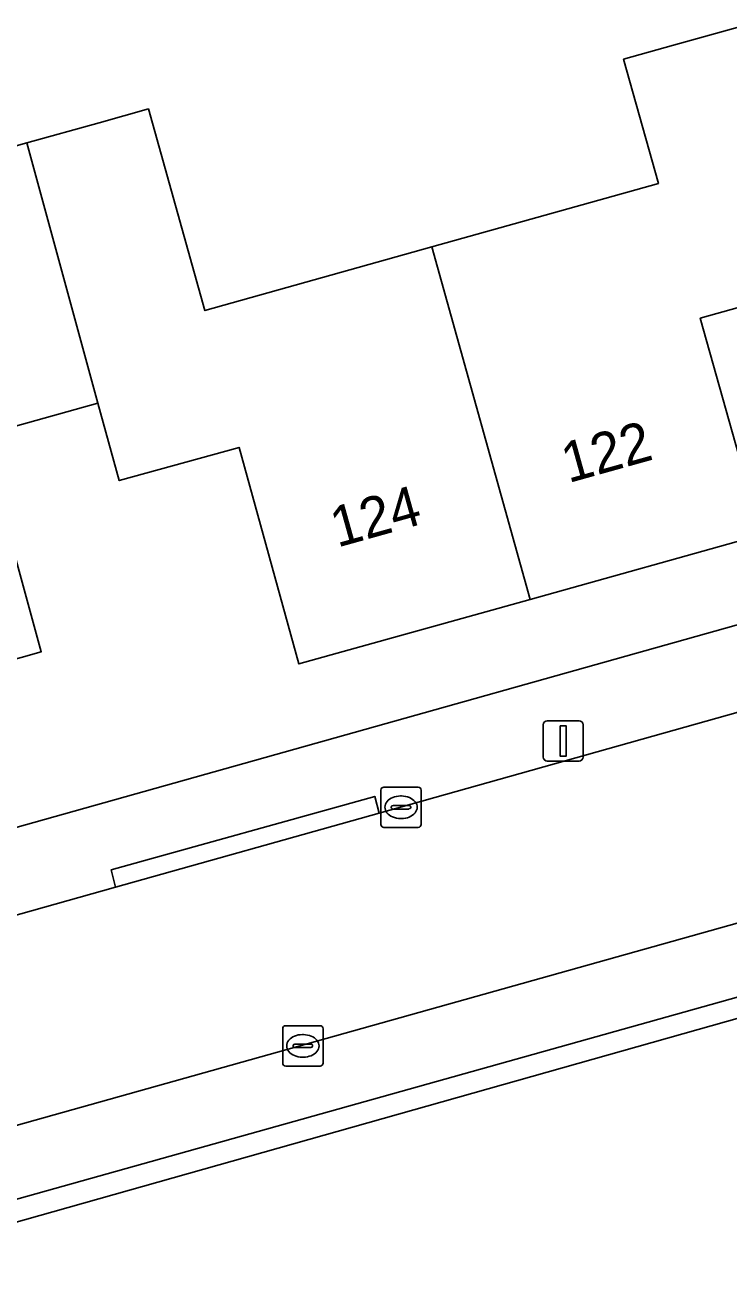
# Model space of a CAD drawing. Extents: x 159626 to 160723, y 388173 to 389416.
# Drawn here: x 160053.93 to 160071.4, y 388295.24 to 388326.34 of the extents above; entities that cross this region are included whole.
import ezdxf

# ---------------------------------------------------------------- set-up
doc = ezdxf.new("R2010")
doc.units = 0
for name, color, linetype in [('IMGEO_Erf', 7, 'Continuous'), ('IMGEO_Groenvoorziening', 7, 'Continuous'), ('IMGEO_Kolk', 7, 'Continuous'), ('IMGEO_Lichtmast', 7, 'Continuous'), ('IMGEO_Pand', 7, 'Continuous'), ('IMGEO_Pand_nummerreeks', 7, 'Continuous'), ('IMGEO_Parkeervlak_open', 7, 'Continuous'), ('IMGEO_Rijbaan_lokaal_open', 7, 'Continuous'), ('IMGEO_Voetpad_open', 7, 'Continuous')]:
    doc.layers.add(name, color=color, linetype=linetype)

msp = doc.modelspace()

# ---------------------------------------------------------------- linework, layer by layer
at = {"layer": 'IMGEO_Erf'}
for points in [[(160050.949, 388322.566), (160053.969, 388323.413), (160055.764, 388323.916), (160056.992, 388324.26), (160058.394, 388319.255), (160064.024, 388320.833), (160069.653, 388322.411), (160068.79, 388325.49), (160070.029, 388325.837), (160071.818, 388326.338)], [(160073.618, 388319.888), (160070.691, 388319.065), (160072.202, 388313.692), (160066.465, 388312.092), (160060.729, 388310.492), (160059.24, 388315.862), (160056.266, 388315.037), (160055.733, 388316.955), (160052.856, 388316.157), (160054.33, 388310.792), (160048.625, 388309.176)], [(160039.23, 388302.377), (160091.966, 388317.174)]]:
    msp.add_lwpolyline(points, dxfattribs=at)
at = {"layer": 'IMGEO_Groenvoorziening'}
msp.add_lwpolyline([(160111.162, 388314.606), (160094.986, 388310.154), (160094.139, 388309.551), (160093.281, 388307.812), (160046.081, 388294.496), (160053.63, 388288.927), (160054.524, 388285.955)], dxfattribs=at)
at = {"layer": 'IMGEO_Kolk'}
for p, q in [((160062.837, 388307.435), (160063.689, 388307.435)), ((160062.762, 388306.509), (160062.762, 388307.361)), ((160063.25, 388307.215), (160063.275, 388307.215)), ((160063.763, 388307.361), (160063.763, 388306.509)), ((160063.021, 388306.929), (160063.021, 388306.941)), ((160063.459, 388306.892), (160063.061, 388306.892)), ((160063.064, 388306.978), (160063.462, 388306.978)), ((160063.505, 388306.941), (160063.505, 388306.929)), ((160063.273, 388306.655), (160063.248, 388306.655)), ((160063.689, 388306.435), (160062.837, 388306.435)), ((160060.4, 388301.516), (160061.252, 388301.516)), ((160060.325, 388300.59), (160060.325, 388301.442)), ((160060.813, 388301.296), (160060.838, 388301.296)), ((160061.326, 388301.442), (160061.326, 388300.59)), ((160060.584, 388301.01), (160060.584, 388301.022)), ((160061.022, 388300.973), (160060.624, 388300.973)), ((160060.627, 388301.059), (160061.025, 388301.059)), ((160061.068, 388301.022), (160061.068, 388301.01)), ((160060.836, 388300.736), (160060.811, 388300.736)), ((160061.252, 388300.516), (160060.4, 388300.516))]:
    msp.add_line(p, q, dxfattribs=at)
for points in [[(160062.837, 388307.435), (160063.689, 388307.435)], [(160062.762, 388306.509), (160062.762, 388307.361)], [(160063.763, 388307.361), (160063.763, 388306.509)], [(160063.689, 388306.435), (160062.837, 388306.435)], [(160060.4, 388301.516), (160061.252, 388301.516)], [(160060.325, 388300.59), (160060.325, 388301.442)], [(160061.326, 388301.442), (160061.326, 388300.59)], [(160061.252, 388300.516), (160060.4, 388300.516)]]:
    msp.add_lwpolyline(points, dxfattribs=at)
for centre, radius, start, end in [((160062.839, 388307.359), 0.0765, 91.552, 178.448), ((160062.839, 388307.359), 0.0765, 91.552, 178.448), ((160063.687, 388307.359), 0.0765, 1.552, 88.448), ((160063.687, 388307.359), 0.0765, 1.552, 88.448), ((160063.061, 388306.938), 0.0403, 85.8775, 175.7526), ((160063.058, 388306.928), 0.0366, 178.938, 274.7102), ((160063.462, 388306.935), 0.043, 264.8664, 352.4533), ((160063.466, 388306.94), 0.0386, 1.7309, 96.639), ((160062.839, 388306.511), 0.0765, 181.552, 268.448), ((160062.839, 388306.511), 0.0765, 181.552, 268.448), ((160063.687, 388306.511), 0.0765, 271.552, 358.448), ((160063.687, 388306.511), 0.0765, 271.552, 358.448), ((160060.402, 388301.44), 0.0765, 91.552, 178.448), ((160060.402, 388301.44), 0.0765, 91.552, 178.448), ((160061.25, 388301.44), 0.0765, 1.552, 88.448), ((160061.25, 388301.44), 0.0765, 1.552, 88.448), ((160060.624, 388301.019), 0.0403, 85.8775, 175.7526), ((160060.621, 388301.009), 0.0366, 178.938, 274.7102), ((160061.025, 388301.016), 0.043, 264.8664, 352.4533), ((160061.029, 388301.021), 0.0386, 1.7309, 96.639), ((160060.402, 388300.592), 0.0765, 181.552, 268.448), ((160060.402, 388300.592), 0.0765, 181.552, 268.448), ((160061.25, 388300.592), 0.0765, 271.552, 358.448), ((160061.25, 388300.592), 0.0765, 271.552, 358.448)]:
    msp.add_arc(centre, radius, start, end, dxfattribs=at)
for centre, major_axis, ratio, start_param, end_param in [((160063.249, 388306.935), (-0.387, 0.002), 0.722429, 4.712389, 7.853982), ((160063.274, 388306.935), (-0.39, 0.002), 0.717154, 1.570796, 4.712389), ((160060.812, 388301.016), (-0.387, 0.002), 0.722429, 4.712389, 7.853982), ((160060.837, 388301.016), (-0.39, 0.002), 0.717154, 1.570796, 4.712389)]:
    msp.add_ellipse(centre, major_axis=major_axis, ratio=ratio, start_param=start_param, end_param=end_param, dxfattribs=at)
at = {"layer": 'IMGEO_Lichtmast'}
for p, q in [((160066.793, 388308.18), (160066.793, 388308.98)), ((160066.793, 388308.98), (160066.793, 388308.18)), ((160066.893, 388309.08), (160067.683, 388309.08)), ((160067.683, 388309.08), (160066.893, 388309.08)), ((160067.783, 388308.98), (160067.783, 388308.18)), ((160067.783, 388308.18), (160067.783, 388308.98)), ((160067.683, 388308.08), (160066.893, 388308.08)), ((160066.893, 388308.08), (160067.683, 388308.08))]:
    msp.add_line(p, q, dxfattribs=at)
msp.add_lwpolyline([(160067.213, 388308.955), (160067.363, 388308.955), (160067.363, 388308.205), (160067.213, 388308.205), (160067.213, 388308.955)], dxfattribs=at)
for centre, start, end in [((160066.893, 388308.98), 90, 180), ((160066.893, 388308.98), 90, 180), ((160067.683, 388308.98), 0, 90), ((160067.683, 388308.98), 360, 90), ((160066.893, 388308.18), 180, 270), ((160066.893, 388308.18), 180, 270), ((160067.683, 388308.18), 270, 0), ((160067.683, 388308.18), 270, 0)]:
    msp.add_arc(centre, 0.1, start, end, dxfattribs=at)
at = {"layer": 'IMGEO_Pand'}
for points in [[(160073.618, 388319.888), (160071.818, 388326.338), (160070.029, 388325.837), (160068.79, 388325.49), (160069.653, 388322.411), (160064.024, 388320.833), (160066.465, 388312.092), (160072.202, 388313.692), (160070.691, 388319.065)], [(160066.465, 388312.092), (160064.024, 388320.833), (160058.394, 388319.255), (160056.992, 388324.26), (160055.764, 388323.916), (160053.969, 388323.413), (160055.733, 388316.955), (160056.266, 388315.037), (160059.24, 388315.862), (160060.729, 388310.492)], [(160048.625, 388309.176), (160054.33, 388310.792), (160052.856, 388316.157), (160055.733, 388316.955), (160053.969, 388323.413), (160050.949, 388322.566), (160051.813, 388319.487), (160046.135, 388317.896)]]:
    msp.add_lwpolyline(points, close=True, dxfattribs=at)
at = {"layer": 'IMGEO_Parkeervlak_open'}
for points in [[(160094.7, 388310.535), (160046.003, 388296.881)], [(160049.138, 388295.93), (160092.571, 388308.096)]]:
    msp.add_lwpolyline(points, dxfattribs=at)
at = {"layer": 'IMGEO_Rijbaan_lokaal_open'}
msp.add_lwpolyline([(160079.586, 388311.525), (160073.017, 388309.68), (160062.717, 388306.786), (160056.177, 388304.949), (160042.215, 388301.025), (160043.548, 388296.168), (160046.003, 388296.881), (160094.7, 388310.535), (160093.373, 388315.405)], close=True, dxfattribs=at)
at = {"layer": 'IMGEO_Voetpad_open'}
for points in [[(160091.966, 388317.174), (160039.23, 388302.377), (160042.215, 388301.025), (160056.177, 388304.949), (160056.068, 388305.379), (160062.609, 388307.206), (160062.717, 388306.786), (160073.017, 388309.68), (160072.935, 388310.1), (160079.473, 388311.926), (160079.586, 388311.525), (160093.373, 388315.405)], [(160092.571, 388308.096), (160049.138, 388295.93)], [(160046.003, 388296.881), (160043.548, 388296.168), (160046.081, 388294.496), (160093.281, 388307.812)]]:
    msp.add_lwpolyline(points, dxfattribs=at)
msp.add_lwpolyline([(160056.177, 388304.949), (160062.717, 388306.786), (160062.609, 388307.206), (160056.068, 388305.379)], close=True, dxfattribs=at)

# ---------------------------------------------------------------- texts
at = {"layer": 'IMGEO_Pand_nummerreeks'}
for s, p in [('122', (160067.416, 388314.973)), ('124', (160061.68, 388313.374))]:
    msp.add_text(s, height=1, rotation=15.5846, dxfattribs=at).set_placement(p)

doc.saveas('drawing.dxf')
